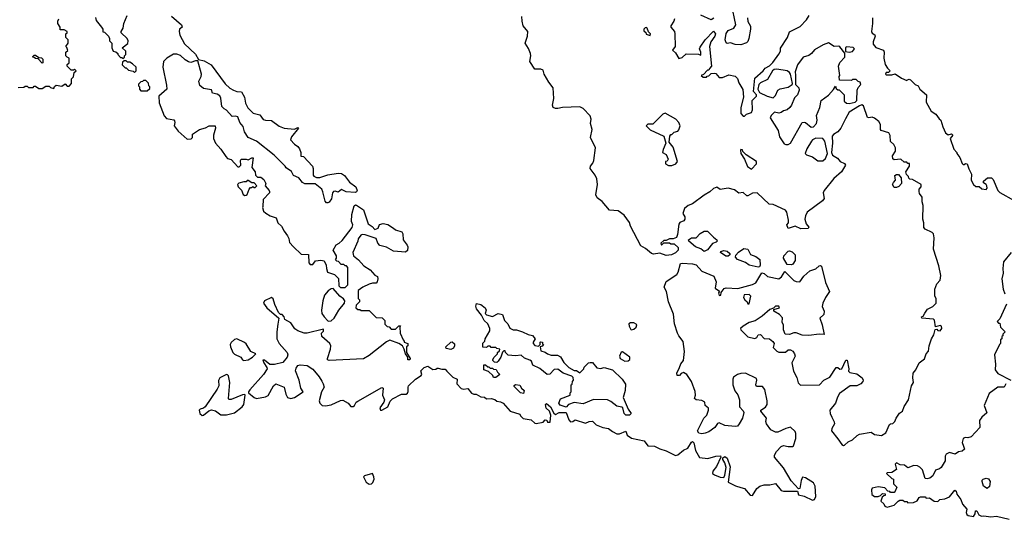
# Model space of a CAD drawing. Extents: x 1861455 to 2058065, y 200073 to 437907.
# Tile 404 of 574: x 2019749 to 2028302, y 292436 to 296779. Entities that reach past the tile are written whole.
import ezdxf

# ---------------------------------------------------------------- set-up
doc = ezdxf.new("R2010")
doc.units = 0

msp = doc.modelspace()

# ---------------------------------------------------------------- linework, layer by layer
at = {"layer": '0CON05XD'}
for points in [[(2026072.5, 296795), (2026073, 296763), (2026096.4, 296723.6), (2026098, 296695), (2026083.3, 296615), (2026075, 296590), (2026063, 296577), (2026015, 296560), (2025965, 296562.5), (2025925, 296577.5), (2025895, 296572.5), (2025885, 296577.5), (2025876.7, 296605), (2025885, 296657.5), (2025905, 296683.8), (2025953.3, 296705), (2025970, 296735), (2025932.5, 296915)], [(2020408.3, 296798.3), (2020413, 296773), (2020460, 296715), (2020470, 296695), (2020471.7, 296671.7), (2020485, 296670), (2020520, 296635), (2020530, 296615), (2020530, 296595), (2020550, 296575), (2020550, 296535), (2020560, 296505), (2020585, 296500), (2020600, 296485), (2020600, 296475), (2020625, 296450), (2020635, 296450), (2020645, 296440), (2020658.3, 296451.7), (2020660, 296465), (2020670, 296475), (2020670, 296505), (2020640, 296535), (2020689.3, 296570.7), (2020692.5, 296595), (2020682.5, 296615), (2020630, 296665), (2020630, 296675), (2020648.8, 296705), (2020652.5, 296745), (2020682.5, 296815)], [(2025779.6, 296790.5), (2025755, 296777.5), (2025665, 296817.5)], [(2025910.7, 296299.3), (2025965, 296286.7), (2025985, 296267.5), (2025995, 296230), (2026031.7, 296171.7), (2026037.5, 296105), (2026012.5, 296015), (2026013, 295963), (2026035, 295940), (2026045, 295940), (2026063, 295957), (2026105, 295972.5), (2026116.4, 295996.4), (2026113, 296077), (2026150, 296115), (2026150, 296125), (2026122.5, 296155), (2026135, 296270), (2026206.4, 296333.6), (2026225, 296357.5), (2026263, 296377), (2026293, 296407), (2026345, 296480), (2026357.5, 296505), (2026358.3, 296531.7), (2026420, 296625), (2026437, 296673), (2026529.6, 296720.5), (2026583.3, 296776.7), (2026607.5, 296815)], [(2019735, 296190), (2019785, 296192.5), (2019795, 296200), (2019815, 296200), (2019825, 296190), (2019865, 296190), (2019875, 296200), (2019885, 296200), (2019915, 296180), (2019945, 296180), (2019975, 296200), (2020005, 296200), (2020015, 296190), (2020045, 296180), (2020051.7, 296198.3), (2020065, 296210), (2020115, 296200), (2020145, 296220), (2020161.7, 296201.7), (2020178.3, 296201.7), (2020200, 296225), (2020200, 296265), (2020217, 296283), (2020221.7, 296318.3), (2020240, 296335), (2020225, 296350), (2020215, 296340), (2020195, 296340), (2020160, 296375), (2020161.7, 296388.3), (2020180, 296405), (2020180, 296445), (2020161.7, 296451.7), (2020150, 296465), (2020150, 296495), (2020168.3, 296511.7), (2020158.3, 296538.3), (2020150, 296545), (2020170, 296575), (2020170, 296605), (2020150, 296625), (2020150, 296655), (2020160, 296665), (2020160, 296675), (2020135, 296690), (2020101.7, 296691.7), (2020100, 296715), (2020080, 296745), (2020080, 296765), (2020090, 296785)], [(2021068.8, 296808.8), (2021153.3, 296735), (2021160, 296715), (2021137.5, 296695), (2021133.3, 296675), (2021140, 296645), (2021179.5, 296569.5), (2021275, 296480), (2021301.7, 296431.7), (2021351.7, 296421.7), (2021413.3, 296385), (2021535, 296222.5), (2021575, 296182.5), (2021607.5, 296165), (2021634.1, 296154.1), (2021675, 296151.2), (2021701.4, 296105), (2021711.7, 296051.7), (2021732, 296012), (2021775.9, 295965.9), (2021835, 295951.2), (2021865, 295910), (2021885, 295904), (2021935, 295903.3), (2022004.3, 295854.3), (2022045, 295836), (2022135, 295827.5), (2022165, 295842.5), (2022170, 295835), (2022109.3, 295760.7), (2022102.5, 295735), (2022135, 295697.5), (2022165, 295677.5), (2022180, 295655), (2022192.5, 295625), (2022191.7, 295591.7), (2022215, 295590), (2022293.3, 295505), (2022298.8, 295485), (2022298.3, 295428.3), (2022305, 295420), (2022328.3, 295408.3), (2022355, 295407.5), (2022425, 295428.8), (2022515, 295443.3), (2022545, 295441.2), (2022570, 295425), (2022615, 295366.7), (2022670, 295325), (2022680, 295295), (2022675, 295283.3), (2022663, 295277), (2022583.6, 295283.6), (2022545, 295302.5), (2022515, 295280), (2022489.3, 295289.3), (2022475, 295286.7), (2022467.5, 295275), (2022457, 295223), (2022436.4, 295193.6), (2022425, 295187.5), (2022415, 295187.5), (2022401.2, 295201.2), (2022382, 295282), (2022373.8, 295305), (2022315, 295352.5), (2022225, 295351.2), (2022205, 295363.8), (2022173, 295403), (2022127.5, 295425), (2022109.3, 295459.3), (2022065, 295490), (2022055.7, 295505.7), (2021960.3, 295600.3), (2021805, 295722), (2021733.3, 295755), (2021701.2, 295805), (2021691.2, 295851.2), (2021660, 295885), (2021643.8, 295933.8), (2021625, 295941.2), (2021595, 295938), (2021545, 295993.3), (2021525, 296003.8), (2021506.2, 296025), (2021496.1, 296096.1), (2021486.4, 296116.4), (2021465, 296130), (2021425, 296140), (2021415, 296170), (2021345, 296181.2), (2021315, 296206.7), (2021306.2, 296245), (2021326.7, 296285), (2021328.8, 296305), (2021295, 296420), (2021275, 296420), (2021235, 296407.5), (2021215, 296413.3), (2021185, 296430), (2021145, 296466.7), (2021115, 296480), (2021085, 296480), (2021027.5, 296445)], [(2025480, 293755), (2025493.4, 293786.6), (2025516.2, 293815), (2025524.2, 293895), (2025512.7, 293982.7), (2025475, 294030), (2025462.9, 294055), (2025437.1, 294135), (2025429.7, 294219.7), (2025385.8, 294325), (2025366.7, 294415), (2025346.2, 294455), (2025365, 294503.3), (2025456.7, 294565), (2025468.8, 294585), (2025490.7, 294659.3), (2025505, 294663.3), (2025593, 294657), (2025625, 294646.7), (2025675, 294593.3), (2025779.6, 294549.5), (2025800.7, 294500.7), (2025790, 294445), (2025828.3, 294418.3), (2025820, 294405), (2025825, 294380), (2025840, 294385), (2025841.7, 294408.3), (2025868.3, 294441.7), (2025885, 294447.5), (2025986.4, 294443.6), (2026115, 294477.5), (2026145, 294492.5), (2026195, 294577.5), (2026215, 294572.5), (2026245, 294547.5), (2026345, 294527.5), (2026366.4, 294543.6), (2026395, 294590), (2026475, 294512.5), (2026495, 294502.5), (2026525, 294500), (2026560.7, 294549.3), (2026613.9, 294596.1), (2026665, 294613.8), (2026695, 294639.2), (2026705, 294642), (2026715, 294636.2), (2026750, 294495), (2026783.3, 294415), (2026748.8, 294365), (2026726, 294315), (2026721.2, 294285), (2026736.2, 294245), (2026733.3, 294215), (2026700, 294185), (2026720, 294125), (2026737.5, 294042.5), (2026695, 294046.7), (2026605, 294033.3), (2026545, 294037.5), (2026495, 294057.5), (2026475, 294057.5), (2026435, 294042.5), (2026400, 294045), (2026383.9, 294083.9), (2026383.3, 294125), (2026373, 294147), (2026377, 294187), (2026350, 294215), (2026300, 294245), (2026301.7, 294258.3), (2026350, 294275), (2026345, 294290), (2026315, 294290), (2026298.3, 294271.7), (2026265, 294260), (2026198.3, 294201.7), (2026138.8, 294161.2), (2026085, 294146.7), (2026033.9, 294116.1), (2026010, 294095), (2026013.6, 294083.6), (2026075, 294022.5), (2026135, 294007.5), (2026153, 294017), (2026165, 294040), (2026185, 294042.5), (2026215, 294006.7), (2026263.6, 294003.6), (2026293, 293983), (2026302.5, 293965), (2026295, 293930), (2026327, 293897), (2026345, 293887.5), (2026401.7, 293888.3), (2026425, 293910), (2026445, 293910), (2026465, 293897.5), (2026481.2, 293875), (2026486, 293855), (2026456.7, 293795), (2026470, 293725), (2026498.8, 293668.8), (2026512.3, 293622.3), (2026530.7, 293600.7), (2026695.9, 293604.1), (2026733.3, 293645), (2026787.7, 293672.3), (2026842.5, 293755), (2026856, 293756), (2026875, 293742.5), (2026890, 293745), (2026925, 293820), (2026938.3, 293818.3), (2026952.5, 293745), (2026950, 293725), (2026961.2, 293711.2), (2027020.7, 293700.7), (2027067.5, 293665), (2027076.1, 293646.1), (2027074, 293635), (2027056.2, 293615), (2027022.5, 293595), (2026963, 293597), (2026870.4, 293529.5), (2026852.3, 293497.7), (2026836, 293445), (2026786.2, 293383.8), (2026788.8, 293355), (2026804.2, 293324.2), (2026825, 293282.5), (2026827.5, 293265), (2026803.3, 293225), (2026800, 293205), (2026857.5, 293135), (2026890, 293085), (2026905, 293077.5), (2026915, 293080), (2026945, 293110), (2026985, 293126.7), (2027024.2, 293165.8), (2027045, 293176.2), (2027145, 293193.3), (2027175, 293173.3), (2027235, 293163.3), (2027273, 293187), (2027305, 293260), (2027313, 293267), (2027335, 293267.5), (2027352.5, 293285), (2027363.3, 293315), (2027391.7, 293358.3), (2027417.5, 293375), (2027433.9, 293416.1), (2027470, 293475), (2027496.2, 293595), (2027512.5, 293625), (2027506.7, 293665), (2027512, 293705), (2027533.8, 293735), (2027563.3, 293795), (2027608.3, 293831.7), (2027624.3, 293875.7), (2027643.6, 293896.4), (2027648.8, 293945), (2027671.2, 294005), (2027691.7, 294038.3), (2027703, 294087), (2027715, 294090), (2027726.4, 294076.4), (2027745, 294073.3), (2027761.2, 294095), (2027756.2, 294115), (2027745, 294120), (2027705, 294110), (2027697, 294167), (2027687, 294177), (2027585, 294183.3), (2027583.3, 294195), (2027598.3, 294201.7), (2027612.9, 294227.1), (2027635, 294262.5), (2027683, 294287), (2027710, 294315), (2027710, 294355), (2027700, 294375), (2027700, 294435), (2027716.4, 294483.6), (2027743.9, 294516.1), (2027751.2, 294555), (2027735, 294640), (2027688.8, 294785), (2027693.9, 294883.9), (2027686.4, 294916.4), (2027675, 294930), (2027615, 294957.5), (2027603.6, 294973.6), (2027603, 295013), (2027593.3, 295045), (2027596.4, 295163.6), (2027587.5, 295195), (2027587.5, 295235), (2027566.7, 295266.7), (2027562.5, 295285), (2027562.5, 295305), (2027580, 295325), (2027580, 295345), (2027505, 295390), (2027481.7, 295391.7), (2027471.7, 295401.7), (2027470, 295415), (2027451.7, 295431.7), (2027447.5, 295455), (2027477.5, 295505), (2027478.3, 295528.3), (2027465, 295530), (2027455, 295540), (2027431.7, 295541.7), (2027405, 295567.5), (2027345, 295560), (2027335, 295570), (2027332.5, 295595), (2027357.5, 295635), (2027357.5, 295665), (2027343, 295693), (2027315, 295720), (2027311.7, 295771.7), (2027300, 295795), (2027232.5, 295815), (2027227.5, 295825), (2027228.3, 295868.3), (2027213, 295893), (2027174.1, 295924.1), (2027155, 295930), (2027125, 295924.2), (2027115, 295928), (2027079.3, 296029.3), (2027065, 296037.5), (2027045, 296030), (2026955, 295976.2), (2026924, 295916), (2026881.2, 295835), (2026855.8, 295805), (2026819.7, 295780.3), (2026808, 295765), (2026808.8, 295705), (2026800, 295625), (2026810.4, 295600.5), (2026853.9, 295573.9), (2026877, 295547), (2026915, 295529.2), (2026922.5, 295515), (2026886.9, 295455), (2026821.1, 295398.9), (2026737.5, 295295), (2026730, 295275), (2026736.2, 295225), (2026723.3, 295205), (2026591.2, 295105), (2026575.9, 295074.1), (2026570, 295045), (2026580, 295005), (2026603.3, 294975), (2026600, 294965), (2026535, 294961.2), (2026485, 294983.3), (2026425, 294963.3), (2026412.5, 294995), (2026426.4, 295013.6), (2026426.7, 295035), (2026412.5, 295105), (2026403, 295123), (2026295, 295172.5), (2026260, 295175), (2026155, 295272.5), (2026115, 295270), (2026075, 295247.5), (2026065, 295247.5), (2026035, 295277.5), (2025995, 295270), (2025959.6, 295299.5), (2025905, 295313.8), (2025833.9, 295303.9), (2025805, 295322.5), (2025775, 295312.5), (2025745, 295282.5), (2025696.4, 295253.6), (2025595, 295177.5), (2025555, 295162.5), (2025523.6, 295136.4), (2025510, 295095), (2025526.2, 295065), (2025528, 295045), (2025518.8, 295031.2), (2025482.5, 295015), (2025475, 295000), (2025463, 294913), (2025453.6, 294886.4), (2025425, 294872.5), (2025395, 294872.5), (2025365, 294860), (2025345, 294860), (2025320, 294835), (2025325, 294820), (2025345, 294840), (2025395, 294840), (2025405, 294830), (2025435, 294830), (2025468.3, 294798.3), (2025470, 294775), (2025445, 294752.5), (2025410, 294735), (2025365, 294730), (2025310.7, 294750.7), (2025255, 294741.2), (2025236.1, 294746.1), (2025185, 294790), (2025144.4, 294814.4), (2025056.2, 294985), (2025047, 295017), (2024999.8, 295079.8), (2024947.8, 295117.8), (2024872.4, 295122.4), (2024809.6, 295199.5), (2024765, 295230), (2024754, 295255), (2024768.8, 295345), (2024762, 295395), (2024747.3, 295427.3), (2024704, 295485), (2024706.2, 295505), (2024728.3, 295531.7), (2024735.7, 295554.3), (2024752, 295665), (2024707.1, 295755), (2024721.2, 295825), (2024707.5, 295875), (2024712.5, 295915), (2024703.6, 295943.6), (2024645, 296007.5), (2024615, 296020), (2024465, 296016.2), (2024423.6, 296006.4), (2024405, 296006.2), (2024383.3, 296015), (2024376.2, 296035), (2024390, 296095), (2024383.8, 296185), (2024344.3, 296234.3), (2024306.2, 296305), (2024295, 296340), (2024275, 296347.5), (2024225, 296347.5), (2024180, 296415), (2024190, 296465), (2024186, 296485), (2024169.7, 296529.7), (2024140.8, 296575), (2024160, 296635), (2024163.8, 296675), (2024123.8, 296725), (2024113.8, 296765), (2024112.5, 296805)], [(2025437.5, 296785), (2025432.5, 296765), (2025406.7, 296725), (2025406.7, 296715), (2025436.2, 296675), (2025440, 296655), (2025443, 296547), (2025420, 296515), (2025445, 296490), (2025475, 296440), (2025505, 296450), (2025538.3, 296481.7), (2025645, 296480), (2025665, 296470), (2025667.5, 296495), (2025653.3, 296525), (2025659.3, 296540.7), (2025705, 296602.5), (2025775, 296680), (2025792.5, 296655), (2025786.7, 296635), (2025754.1, 296585.9), (2025742.5, 296545), (2025760, 296375), (2025740, 296355), (2025735, 296340), (2025725, 296340), (2025688.3, 296301.7), (2025670, 296295), (2025685, 296280), (2025715, 296280), (2025721.7, 296288.3), (2025735, 296290), (2025755, 296310), (2025785, 296312.5), (2025795, 296310), (2025825, 296277.5), (2025855, 296276.7), (2025910.7, 296299.3)], [(2027157.5, 296795), (2027157.5, 296745), (2027147.5, 296675), (2027155, 296662.5), (2027177.5, 296647.5), (2027180, 296635), (2027164.2, 296585.8), (2027164.2, 296565), (2027185, 296537.5), (2027253.3, 296515), (2027258.8, 296495), (2027256.2, 296445), (2027268.6, 296388.6), (2027287, 296357), (2027310, 296335), (2027295, 296320), (2027275, 296320), (2027270, 296305), (2027275, 296300), (2027325, 296300), (2027355, 296307.5), (2027410, 296270), (2027455, 296250), (2027462.5, 296255), (2027475, 296262.5), (2027486.4, 296256.4), (2027527.5, 296215), (2027553, 296203), (2027567.5, 296175), (2027626.4, 296126.4), (2027623, 296063), (2027667.5, 295985), (2027706.4, 295956.4), (2027736, 295916), (2027752.5, 295905), (2027767.7, 295847.7), (2027792.5, 295795), (2027815, 295777.5), (2027845, 295787.5), (2027856.7, 295775), (2027832.5, 295745), (2027863, 295653), (2027890, 295625), (2027890, 295615), (2027915, 295580), (2027935, 295530), (2027945, 295520), (2027955, 295520), (2027965, 295530), (2027980, 295525), (2027993, 295483), (2028017.5, 295435), (2028013.3, 295385), (2028035, 295347.5), (2028055, 295330), (2028085, 295330), (2028108.3, 295308.3), (2028145, 295302.5), (2028153.3, 295315), (2028151.2, 295335), (2028145.9, 295345.9), (2028121.7, 295361.7), (2028122.5, 295375), (2028156.1, 295403.9), (2028190, 295405), (2028205, 295390), (2028246.7, 295295), (2028265, 295276.7), (2028388.3, 295208.3)], [(2025225, 296640), (2025230, 296655), (2025211.7, 296671.7), (2025200, 296705), (2025195, 296710), (2025181.7, 296708.3), (2025170, 296695), (2025171.7, 296681.7), (2025188.3, 296668.3), (2025191.7, 296651.7), (2025225, 296640)], [(2026405, 295692.5), (2026425, 295693.3), (2026446, 295705), (2026545.9, 295884.1), (2026565, 295888.8), (2026575, 295884), (2026625, 295843.8), (2026645, 295848.8), (2026671.2, 295875), (2026678, 295905), (2026670.8, 295945), (2026698.8, 296015), (2026712.5, 296075), (2026776.4, 296123.6), (2026818.3, 296171.7), (2026835, 296200), (2026841.7, 296181.7), (2026855, 296170), (2026868.3, 296168.3), (2026910, 296125), (2026911.7, 296071.7), (2026931.7, 296051.7), (2026955, 296050), (2027007, 296063), (2027020, 296075), (2027023, 296167), (2027031.7, 296188.3), (2027057.5, 296215), (2027050, 296235), (2027031.7, 296241.7), (2027015, 296260), (2026985, 296260), (2026975, 296250), (2026871.7, 296251.7), (2026867.5, 296285), (2026872.5, 296295), (2026862, 296375), (2026873.9, 296406.1), (2026916.1, 296453.9), (2026917.5, 296487.5), (2026875, 296542.5), (2026865, 296547.5), (2026825, 296546.7), (2026775, 296576.7), (2026728.8, 296561.2), (2026653.1, 296516.9), (2026628, 296485), (2026605, 296467.1), (2026556.5, 296453.5), (2026506, 296385), (2026486.2, 296325), (2026487.3, 296297.3), (2026487.5, 296215), (2026517.3, 296187.3), (2026521.2, 296165), (2026505.8, 296124.2), (2026479.3, 296100.7), (2026453.3, 296035), (2026440, 296015), (2026415, 295996.2), (2026385, 295987.1), (2026365, 295972.2), (2026345, 295967.1), (2026305, 295973.8), (2026276.7, 295945), (2026267.5, 295925), (2026336.7, 295815), (2026349.3, 295759.3), (2026390.7, 295700.7), (2026405, 295692.5)], [(2026955, 296497.5), (2026985, 296502.5), (2027000, 296525), (2026988.3, 296538.3), (2026935, 296542.5), (2026922.5, 296537.5), (2026921.7, 296501.7), (2026955, 296497.5)], [(2019945, 296400), (2019908.3, 296438.3), (2019885, 296440), (2019875, 296450), (2019861.7, 296451.7), (2019861.7, 296458.3), (2019875, 296470), (2019885, 296470), (2019915, 296450), (2019938.3, 296448.3), (2019950, 296435), (2019950, 296405), (2019945, 296400)], [(2020745, 296320), (2020760, 296335), (2020760, 296365), (2020730, 296395), (2020705, 296410), (2020685, 296410), (2020675, 296420), (2020655, 296420), (2020641.7, 296408.3), (2020640, 296385), (2020665, 296360), (2020675, 296360), (2020695, 296340), (2020735, 296330), (2020745, 296320)], [(2021027.5, 296445), (2020996.7, 296415), (2020992, 296365), (2021025, 296210), (2021026, 296175), (2020957.5, 296115), (2020960, 296055), (2021003.8, 295943.8), (2021025, 295920), (2021087, 295907), (2021095, 295900), (2021097.5, 295885), (2021090, 295855), (2021125, 295810), (2021205, 295740), (2021238.3, 295741.7), (2021250, 295755), (2021250, 295785), (2021310, 295825), (2021362, 295838), (2021395, 295856.7), (2021446.7, 295856.7), (2021450, 295835), (2021433.9, 295776.1), (2021433.8, 295745), (2021448.8, 295705), (2021495, 295652.5), (2021538.3, 295588.3), (2021555, 295573.3), (2021585, 295562.5), (2021645, 295500), (2021655, 295500), (2021670, 295515), (2021667.5, 295555), (2021673.3, 295566.7), (2021715, 295566.7), (2021735, 295560), (2021765, 295577.5), (2021778.3, 295578.3), (2021766.7, 295495), (2021793.8, 295455), (2021797.5, 295427.5), (2021815, 295410), (2021845, 295410), (2021869.3, 295389.3), (2021887.5, 295355), (2021880, 295335), (2021917.5, 295295), (2021920, 295285), (2021920, 295275), (2021863, 295217), (2021862.5, 295155), (2021857.5, 295145), (2021867.5, 295115), (2021886.4, 295096.4), (2021925, 295073.3), (2021976.1, 295056.1), (2021991.7, 295011.7), (2022023, 294983), (2022045, 294940), (2022075, 294900), (2022087, 294877), (2022091.7, 294841.7), (2022127.5, 294805), (2022195, 294740), (2022258.3, 294738.3), (2022260, 294665), (2022271.7, 294651.7), (2022295, 294650), (2022318.3, 294681.7), (2022365, 294688.8), (2022393.9, 294683.9), (2022412.5, 294645), (2022413.3, 294615), (2022423.9, 294583.9), (2022483.6, 294563.6), (2022518.3, 294528.3), (2022520, 294465), (2022535, 294450), (2022575, 294450), (2022600, 294475), (2022600, 294625), (2022588.3, 294638.3), (2022575, 294640), (2022565, 294650), (2022541.7, 294651.7), (2022518.3, 294678.3), (2022505, 294680), (2022491.7, 294691.7), (2022500, 294705), (2022500, 294725), (2022473.3, 294775), (2022497, 294823), (2022525, 294837.5), (2022549.3, 294860.7), (2022637, 294973), (2022642.5, 294995), (2022631.2, 295025), (2022633.3, 295085), (2022655, 295160), (2022665, 295170), (2022675, 295167.5), (2022735, 295126.7), (2022777.5, 295005), (2022811.7, 294981.7), (2022833.8, 294953.8), (2022863, 294967), (2022875, 294997.5), (2022905, 295006), (2022947.7, 294997.7), (2022996, 294966), (2023015, 294953.3), (2023067.5, 294935), (2023076.1, 294916.1), (2023080, 294865), (2023115, 294820), (2023120, 294805), (2023117, 294773), (2023101.7, 294758.3), (2022995, 294766.2), (2022935, 294801.2), (2022877.5, 294815), (2022860, 294835), (2022845, 294877.5), (2022749.3, 294909.3), (2022725, 294912.5), (2022713, 294907), (2022690, 294875), (2022687.5, 294855), (2022643.6, 294756.4), (2022650, 294725), (2022691.2, 294691.2), (2022738.3, 294638.3), (2022792.5, 294605), (2022835, 294557.5), (2022856.7, 294546.7), (2022860, 294525), (2022855, 294500), (2022845, 294487.5), (2022815, 294490), (2022785, 294480), (2022730, 294455), (2022690, 294425), (2022690, 294355), (2022700, 294345), (2022700, 294325), (2022671.7, 294298.3), (2022670, 294275), (2022685, 294260), (2022705, 294260), (2022715, 294250), (2022785, 294250), (2022845, 294190), (2022897, 294187), (2022920, 294165), (2022921.7, 294131.7), (2022941.7, 294111.7), (2022958.3, 294108.3), (2022975, 294090), (2023015, 294090), (2023041.7, 294118.3), (2023058.3, 294118.3), (2023050, 294105), (2023053, 294053), (2023080, 293995), (2023090, 293985), (2023090, 293975), (2023120, 293965), (2023120, 293945), (2023110, 293935), (2023110, 293885), (2023140, 293835), (2023138.3, 293821.7), (2023121.7, 293821.7), (2023120, 293845), (2023100, 293875), (2023090, 293915), (2023073.6, 293943.6), (2023043.6, 293963.6), (2022965, 293993.3), (2022935, 293980), (2022785, 293860.6), (2022735, 293831.9), (2022437, 293817), (2022423.3, 293823.3), (2022423, 293833), (2022450, 293915), (2022452.5, 293945), (2022443, 293963), (2022372.5, 294025), (2022370, 294055), (2022388.3, 294071.7), (2022388.3, 294088.3), (2022245, 294054), (2022220, 294055), (2022165, 294073.3), (2022140.5, 294090.5), (2022105, 294142.5), (2022051.7, 294171.7), (2022047.5, 294195), (2022030, 294215), (2022015, 294217.5), (2021996.7, 294235), (2021964.2, 294304.2), (2021951.7, 294351.7), (2021935, 294363.8), (2021875.7, 294334.3), (2021867.1, 294315), (2021895, 294274.4), (2022000, 294185), (2021991.7, 294131.7), (2021983.3, 294065), (2021983.6, 294003.6), (2022003.3, 293965), (2022073.3, 293885), (2022078.8, 293865), (2022073.8, 293845), (2022035, 293800), (2021963, 293783), (2021923, 293783), (2021875, 293820), (2021861.7, 293818.3), (2021870, 293795), (2021897, 293757), (2021897.5, 293745), (2021865.8, 293694.2), (2021747.7, 293562.3), (2021736.7, 293545), (2021737.5, 293535), (2021785, 293496.2), (2021805, 293487.5), (2021885, 293499.2), (2021907.9, 293512.1), (2021953.3, 293595), (2021975, 293612.5), (2022045.8, 293585.8), (2022060, 293525), (2022075, 293493.8), (2022105, 293486.2), (2022137.5, 293495), (2022210, 293545), (2022191.2, 293575), (2022176.2, 293645), (2022143.6, 293726.4), (2022149.3, 293750.7), (2022165, 293772.5), (2022185, 293780), (2022245, 293773.3), (2022295, 293740), (2022350, 293675), (2022372.5, 293637.5), (2022386.2, 293615), (2022393.3, 293585), (2022370, 293545), (2022351.2, 293465), (2022356.4, 293446.4), (2022376.4, 293426.4), (2022405, 293421.2), (2022455, 293432), (2022535, 293470), (2022555, 293471.2), (2022602.5, 293445), (2022625, 293417.5), (2022645, 293418), (2022658.8, 293425), (2022673.3, 293455), (2022685.9, 293464.1), (2022895, 293582.5), (2022906.4, 293576.4), (2022899.2, 293515), (2022916.7, 293475), (2022912.2, 293455), (2022878, 293405), (2022883.3, 293385), (2022893.9, 293383.9), (2022947.3, 293412.7), (2022967.7, 293462.3), (2022987.7, 293482.3), (2023065, 293524), (2023105, 293524.3), (2023117.1, 293532.9), (2023124.3, 293545.7), (2023122.5, 293585), (2023127.5, 293595), (2023186.2, 293655), (2023236.7, 293685), (2023241.2, 293695), (2023233, 293727), (2023263, 293757), (2023295, 293767.5), (2023338.3, 293738.3), (2023365, 293740), (2023375, 293750), (2023385, 293750), (2023415, 293740), (2023445, 293740), (2023460, 293725), (2023511.7, 293671.7), (2023550, 293655), (2023547.5, 293615), (2023585, 293572.5), (2023605, 293566), (2023641.7, 293571.7), (2023675, 293532.5), (2023695, 293522.5), (2023715, 293522.5), (2023755, 293500), (2023787, 293497), (2023803, 293483), (2023845, 293487.5), (2023877, 293477), (2023893, 293463), (2023925, 293457.5), (2023950, 293445), (2024010, 293375), (2024095, 293350), (2024100, 293335), (2024123, 293313), (2024191.7, 293301.7), (2024223, 293273), (2024235, 293270), (2024295, 293280), (2024315, 293300), (2024328.3, 293298.3), (2024335, 293280), (2024358.3, 293281.7), (2024361.7, 293341.7), (2024350, 293375), (2024323, 293403), (2024317.5, 293435), (2024325, 293442.5), (2024361.2, 293415), (2024389.6, 293359.5), (2024405, 293346), (2024435, 293365.4), (2024495, 293363.8), (2024520, 293300), (2024535, 293282.5), (2024553.9, 293286.1), (2024575, 293302), (2024665, 293272.5), (2024695, 293286.4), (2024725, 293290), (2024758, 293258), (2024815, 293235.5), (2024865, 293225.5), (2024898.3, 293198.3), (2024935, 293178.9), (2024960.4, 293179.6), (2025015, 293200.8), (2025026.4, 293166.4), (2025062.7, 293142.7), (2025175, 293117.1), (2025205.5, 293075.5), (2025265, 293070.9), (2025309.1, 293049.1), (2025365, 293032.5), (2025445, 292990.8), (2025465, 292997.5), (2025514.3, 293035.7), (2025553.3, 293055), (2025583.9, 293106.1), (2025595, 293112.5), (2025605, 293100), (2025618.8, 293035), (2025655, 292973.8), (2025725.8, 292964.2), (2025795, 292986), (2025838.3, 292988.3), (2025840, 292975), (2025802.5, 292895), (2025770, 292855), (2025767.5, 292835), (2025785, 292822.5), (2025835, 292803.3), (2025865, 292800), (2025875, 292820), (2025885.8, 292885), (2025875.8, 292925.8), (2025856.7, 292955), (2025858.3, 292971.7), (2025875, 292982.5), (2025895, 292967.5), (2025922.3, 292892.3), (2025905, 292760), (2025966.7, 292726.7), (2026015, 292713.8), (2026045, 292703.8), (2026095, 292646.7), (2026115, 292642.5), (2026153.3, 292705), (2026177.5, 292725), (2026215, 292736.2), (2026265, 292736.2), (2026315, 292746.7), (2026365, 292687.5), (2026385, 292680), (2026505, 292680), (2026515, 292650), (2026565, 292638), (2026635, 292603.8), (2026653, 292607), (2026666.4, 292633.6), (2026660, 292725), (2026645, 292752.5), (2026575, 292797.5), (2026548.3, 292801.7), (2026537, 292773), (2026526.4, 292703.6), (2026515, 292700), (2026449.6, 292769.5), (2026385, 292882.5), (2026307.5, 292975), (2026307.5, 292995), (2026322.5, 293025), (2026365, 293067.5), (2026385, 293077.5), (2026425, 293067.5), (2026461.7, 293068.3), (2026470, 293075), (2026491.7, 293138.3), (2026491.7, 293181.7), (2026485, 293200), (2026445, 293237.5), (2026404.1, 293225.9), (2026335, 293193.8), (2026315, 293193.3), (2026275, 293212.5), (2026236.2, 293265), (2026232, 293285), (2026236.7, 293315), (2026187.5, 293375), (2026187.5, 293385), (2026228.3, 293411.7), (2026242, 293435), (2026241.2, 293465), (2026222.5, 293565), (2026201.7, 293591.7), (2026150, 293590), (2026143.8, 293603.8), (2026152.5, 293645), (2026149.3, 293659.3), (2026055, 293706.7), (2026015, 293703.3), (2025985, 293693.3), (2025949.3, 293670.7), (2025943.8, 293655), (2025943.9, 293606.1), (2025962.9, 293552.9), (2025987.7, 293517.7), (2026003.3, 293475), (2026002.5, 293415), (2026035, 293380), (2026040, 293365), (2026026.7, 293315), (2026000, 293265), (2025983.6, 293246.4), (2025965, 293243.8), (2025875, 293252), (2025825, 293273.3), (2025812, 293268), (2025786.8, 293233.2), (2025735, 293196), (2025705, 293183.8), (2025675, 293180), (2025650, 293185), (2025637.5, 293205), (2025692.5, 293315), (2025719.6, 293340.5), (2025732.5, 293385), (2025731.7, 293401.7), (2025702.5, 293425), (2025700, 293455), (2025675, 293467.5), (2025625, 293473.3), (2025612.5, 293485), (2025620, 293515), (2025616.4, 293546.4), (2025583.8, 293635), (2025545, 293693.3), (2025515, 293712.5), (2025495, 293702.5), (2025480, 293685), (2025460, 293685), (2025457.5, 293705), (2025480, 293755)], [(2026295, 296100), (2026315, 296120), (2026335, 296167.5), (2026355, 296178.8), (2026425, 296191.2), (2026460, 296215), (2026462.5, 296225), (2026443.8, 296305), (2026435, 296320), (2026415, 296333.3), (2026325, 296350), (2026303, 296347), (2026287.5, 296335), (2026245, 296257.5), (2026185, 296230), (2026170, 296215), (2026162.5, 296175), (2026177, 296147), (2026243.6, 296113.6), (2026295, 296100)], [(2020855, 296160), (2020878.3, 296181.7), (2020880, 296195), (2020870, 296205), (2020868.3, 296228.3), (2020845, 296250), (2020825, 296250), (2020815, 296240), (2020801.7, 296238.3), (2020781.7, 296218.3), (2020780, 296205), (2020790, 296195), (2020790, 296175), (2020801.7, 296161.7), (2020855, 296160)], [(2025415, 295512.5), (2025450, 295525), (2025462.5, 295545), (2025425, 295670), (2025390, 295715), (2025397.5, 295765), (2025405, 295780), (2025415, 295780), (2025435, 295800), (2025465, 295810), (2025475, 295820), (2025486.1, 295856.1), (2025476.1, 295886.1), (2025450, 295915), (2025355, 295967.5), (2025335, 295957.5), (2025248.3, 295871.7), (2025205, 295870), (2025190, 295855), (2025225, 295822.5), (2025346.1, 295766.1), (2025362.5, 295705), (2025338.3, 295651.7), (2025333.3, 295625), (2025365.9, 295605.9), (2025382.5, 295565), (2025375, 295550), (2025360, 295545), (2025360, 295525), (2025385, 295512.5), (2025415, 295512.5)], [(2026682.3, 295552.3), (2026725, 295553.3), (2026748.3, 295571.7), (2026766.7, 295615), (2026742.7, 295722.7), (2026725, 295746.2), (2026665, 295750), (2026637.5, 295735), (2026627.7, 295722.3), (2026586.7, 295655), (2026572.5, 295615), (2026584.1, 295604.1), (2026635.7, 295585.7), (2026682.3, 295552.3)], [(2026105, 295480), (2026150, 295525), (2026150, 295545), (2026060, 295605), (2026031.7, 295631.7), (2026028.3, 295648.3), (2026015, 295650), (2026010, 295645), (2026012.5, 295615), (2026046.2, 295566.2), (2026071.7, 295501.7), (2026105, 295480)], [(2021705, 295250), (2021715, 295252.5), (2021725, 295260), (2021743, 295307), (2021755, 295320), (2021765, 295320), (2021775, 295330), (2021785, 295320), (2021795, 295320), (2021810, 295335), (2021785, 295360), (2021765, 295360), (2021735, 295380), (2021725, 295380), (2021715, 295370), (2021695, 295370), (2021653, 295357), (2021640, 295345), (2021647.5, 295325), (2021677, 295297), (2021690.7, 295260.7), (2021705, 295250)], [(2027365, 295320), (2027345, 295320), (2027332.5, 295345), (2027340, 295365), (2027357.5, 295385), (2027352.5, 295425), (2027365, 295432.5), (2027383, 295433), (2027407.5, 295405), (2027410, 295355), (2027385, 295330), (2027365, 295320)], [(2025695, 294762.5), (2025665, 294787.5), (2025620, 294805), (2025563.3, 294853.3), (2025560, 294865), (2025585, 294882.5), (2025627, 294883), (2025660.7, 294919.3), (2025695, 294940), (2025725, 294940), (2025777, 294887), (2025806.4, 294866.4), (2025807.5, 294855), (2025800, 294845), (2025767, 294833), (2025725, 294777.5), (2025695, 294762.5)], [(2025905, 294724), (2025884.5, 294724.5), (2025837.5, 294755), (2025840, 294765), (2025865, 294773.3), (2025895.8, 294765.8), (2025917.5, 294745), (2025917.5, 294735), (2025905, 294724)], [(2026165, 294627.5), (2026086.2, 294646.2), (2026055, 294668.8), (2025985, 294693.8), (2025967.5, 294715), (2025969.3, 294730.7), (2025992.7, 294757.3), (2026040.4, 294789.5), (2026073.6, 294783.6), (2026097, 294737), (2026145, 294720), (2026177.5, 294695), (2026182.5, 294645), (2026175, 294630), (2026165, 294627.5)], [(2026455, 294647.5), (2026415, 294650), (2026383.3, 294705), (2026387.5, 294725), (2026424.1, 294765.9), (2026435, 294770), (2026460.7, 294760.7), (2026486.2, 294735), (2026486, 294685), (2026465, 294652.5), (2026455, 294647.5)], [(2028363.3, 294755), (2028296.7, 294675), (2028288.8, 294615), (2028293.3, 294575), (2028280, 294525), (2028291.2, 294435), (2028306.2, 294395)], [(2022435, 294157.5), (2022455, 294160), (2022480, 294185), (2022522.5, 294255), (2022570, 294315), (2022572.5, 294335), (2022563, 294353), (2022530, 294375), (2022473, 294443), (2022455, 294440), (2022427.7, 294422.3), (2022395.8, 294384.2), (2022382, 294335), (2022372, 294255), (2022374, 294224), (2022392.5, 294195), (2022425, 294162.5), (2022435, 294157.5)], [(2026085, 294310), (2026100, 294375), (2026085, 294390), (2026043, 294387), (2026037.5, 294365), (2026047.5, 294345), (2026070, 294325), (2026075, 294310), (2026085, 294310)], [(2025045, 293342.5), (2025015, 293342.5), (2024998.8, 293355), (2024987.5, 293405), (2024980.7, 293410.7), (2024935, 293420), (2024885, 293458.8), (2024855, 293473.8), (2024735, 293476), (2024645, 293438.8), (2024565, 293452.5), (2024515.7, 293434.3), (2024495, 293410), (2024445, 293427.5), (2024433.5, 293445), (2024446.1, 293483.9), (2024530, 293515), (2024530, 293535), (2024540, 293545), (2024540, 293605), (2024548.3, 293611.7), (2024550, 293635), (2024560, 293645), (2024558.3, 293668.3), (2024545, 293680), (2024470, 293705), (2024425, 293740), (2024393, 293737), (2024355, 293697.5), (2024330, 293695), (2024268.3, 293748.3), (2024207.5, 293775), (2024195, 293810), (2024180.7, 293820.7), (2024135, 293837.5), (2024105, 293862.5), (2024055, 293857.5), (2023993, 293863), (2023970, 293885), (2023965, 293900), (2023955, 293900), (2023941.7, 293888.3), (2023927.5, 293845), (2023905, 293810), (2023895, 293800), (2023873, 293803), (2023860, 293815), (2023860, 293825), (2023870, 293845), (2023900, 293875), (2023900, 293885), (2023918.3, 293901.7), (2023920, 293915), (2023895, 293920), (2023885, 293930), (2023845, 293930), (2023835, 293940), (2023815, 293940), (2023805, 293930), (2023771.7, 293931.7), (2023773, 293967), (2023790, 293985), (2023792.5, 294005), (2023832.5, 294075), (2023832.5, 294095), (2023816.7, 294135), (2023785, 294163.8), (2023760.5, 294210.5), (2023716.2, 294265), (2023712.5, 294287.5), (2023718.3, 294311.7), (2023755, 294303.3), (2023792.5, 294275), (2023802.5, 294255), (2023792.5, 294225), (2023803, 294213), (2023855, 294197.5), (2023905, 294223.8), (2023942.5, 294215), (2023961.2, 294165), (2023990, 294135), (2024007, 294097), (2024035, 294082.5), (2024065, 294083.3), (2024116.2, 294066.2), (2024165, 294041.2), (2024205, 294033.3), (2024227.5, 294005), (2024210, 293975), (2024210, 293965), (2024225, 293947.5), (2024255, 293940), (2024270, 293955), (2024270, 293975), (2024275, 293980), (2024290, 293975), (2024291.7, 293961.7), (2024300, 293955), (2024288.3, 293941.7), (2024270, 293935), (2024275, 293900), (2024315, 293890), (2024333, 293873), (2024365, 293862.5), (2024421.7, 293861.7), (2024448.3, 293848.3), (2024475, 293800), (2024520, 293755), (2024565, 293730), (2024585, 293730), (2024615, 293710), (2024650, 293745), (2024651.7, 293758.3), (2024690, 293795), (2024705, 293800), (2024725, 293800), (2024763, 293753), (2024795, 293747.5), (2024825, 293756.7), (2024897.5, 293735), (2024982.5, 293655), (2025011.7, 293611.7), (2025010, 293555), (2024990, 293495), (2025035, 293393.3), (2025060, 293355), (2025045, 293342.5)], [(2028322.5, 294305), (2028265, 294180), (2028240, 294155), (2028251.7, 294141.7), (2028265, 294140), (2028270, 294105), (2028310, 294065), (2028290, 294045), (2028288.3, 294031.7), (2028280, 294025), (2028280, 294005), (2028270, 293995), (2028270, 293965), (2028260, 293955), (2028216.2, 293865), (2028226, 293785), (2028222.5, 293735), (2028245, 293702.5), (2028360, 293645)], [(2025065, 294083.8), (2025085, 294090), (2025103.3, 294105), (2025110, 294125), (2025103, 294133), (2025085, 294142.5), (2025055, 294142.5), (2025040, 294135), (2025042.5, 294115), (2025057, 294087), (2025065, 294083.8)], [(2021695, 293817.5), (2021735, 293823.3), (2021772.5, 293845), (2021800, 293875), (2021757.5, 293895), (2021715, 293962.5), (2021702.3, 293972.3), (2021635, 294003.8), (2021615, 294000), (2021587, 293973), (2021578, 293955), (2021580, 293935), (2021601.2, 293885), (2021615, 293871.2), (2021670, 293845), (2021683, 293823), (2021695, 293817.5)], [(2023495, 293912.5), (2023455, 293920), (2023450, 293935), (2023493.9, 293976.1), (2023505, 293977.5), (2023525, 293960), (2023527.5, 293945), (2023516.4, 293923.6), (2023495, 293912.5)], [(2025005, 293810), (2025035, 293812.5), (2025050, 293825), (2025050, 293845), (2024985, 293892.5), (2024975, 293890), (2024960, 293855), (2024966.2, 293835), (2025005, 293810)], [(2023885, 293670), (2023865, 293670), (2023860, 293685), (2023821.2, 293721.2), (2023780, 293735), (2023781.7, 293778.3), (2023795, 293780), (2023815, 293760), (2023825, 293760), (2023835, 293750), (2023855, 293750), (2023865, 293740), (2023888.3, 293738.3), (2023900, 293715), (2023920, 293695), (2023885, 293670)], [(2021335, 293338), (2021345, 293340), (2021390.9, 293379.1), (2021415, 293387.3), (2021448.9, 293378.9), (2021495, 293344.3), (2021545, 293344.3), (2021615, 293360.8), (2021681.2, 293415), (2021696.2, 293435), (2021707.5, 293515), (2021705, 293520), (2021685, 293518.8), (2021585, 293476.2), (2021567, 293477), (2021563.3, 293485), (2021574.2, 293625), (2021561.7, 293681.7), (2021555, 293692.5), (2021545, 293693.3), (2021487.5, 293665), (2021477, 293643), (2021478, 293595), (2021465, 293566.7), (2021361.2, 293415), (2021345, 293401.2), (2021316.4, 293393.6), (2021307.5, 293385), (2021314.3, 293354.3), (2021335, 293338)], [(2024125, 293530), (2024100, 293535), (2024045, 293590), (2024045, 293600), (2024055, 293606.7), (2024095, 293602.5), (2024107.1, 293577.1), (2024131.2, 293555), (2024125, 293530)], [(2028317, 293613), (2028300, 293585), (2028245, 293583.8), (2028171.2, 293528.8), (2028128.8, 293425), (2028149.3, 293360.7), (2028107.5, 293325), (2028087.5, 293295), (2028091.2, 293235), (2028015, 293152.5), (2027985, 293143.3), (2027963.6, 293146.4), (2027945, 293137.5), (2027935.8, 293105), (2027947.5, 293072.5), (2027956.7, 293045), (2027935, 293027.5), (2027905, 293022.5), (2027875, 293003.3), (2027825, 293016.7), (2027798.3, 293001.7), (2027790, 292985), (2027787.5, 292945), (2027753.6, 292886.4), (2027740, 292875), (2027705, 292862.5), (2027682.5, 292815), (2027655, 292792.5), (2027633, 292787), (2027615, 292790), (2027592.5, 292865), (2027569.1, 292889.1), (2027549.6, 292899.5), (2027517, 292903), (2027465, 292882.5), (2027435, 292906.7), (2027398.3, 292908.3), (2027365, 292927.5), (2027353.3, 292915), (2027365, 292870), (2027325, 292842.5), (2027285, 292840), (2027280, 292835), (2027325, 292790), (2027340, 292785), (2027340, 292745), (2027367.5, 292715), (2027355, 292680), (2027345, 292670), (2027315, 292670), (2027308.3, 292678.3), (2027291.7, 292681.7), (2027265, 292710), (2027208, 292718), (2027153.8, 292706.2), (2027147.7, 292692.3), (2027151.9, 292651.9), (2027174, 292634), (2027207, 292633), (2027228.3, 292641.7), (2027245, 292660), (2027268.3, 292658.3), (2027268.3, 292641.7), (2027255, 292640), (2027241.7, 292628.3), (2027230, 292595), (2027255, 292570), (2027265, 292550), (2027285, 292542.5), (2027345, 292560), (2027380, 292595), (2027395, 292602.5), (2027421.7, 292601.7), (2027435, 292590), (2027455, 292590), (2027465, 292580), (2027515, 292583.3), (2027545, 292597.5), (2027563.6, 292626.4), (2027575, 292632.5), (2027615, 292630), (2027625, 292620), (2027651.7, 292621.7), (2027693, 292593), (2027725, 292590), (2027743, 292607), (2027787, 292613), (2027825, 292630), (2027871.7, 292688.3), (2027885, 292680), (2027890, 292655), (2027925, 292607.5), (2027938.8, 292568.8), (2027977.5, 292525), (2027972.2, 292495), (2027977.8, 292477.8), (2027988.3, 292468.3), (2028035, 292460), (2028050, 292485), (2028051.7, 292508.3), (2028065, 292510), (2028080, 292475), (2028105, 292462.5), (2028125, 292467.5), (2028185, 292458), (2028235, 292462.5), (2028345, 292436)], [(2022785, 292742), (2022805, 292743.8), (2022817.5, 292755), (2022826.9, 292785), (2022826.5, 292806.5), (2022815, 292833.3), (2022743.3, 292815), (2022736.7, 292805), (2022759.7, 292759.7), (2022785, 292742)], [(2028155, 292702.5), (2028122.5, 292725), (2028110, 292765), (2028110, 292775), (2028120, 292785), (2028145, 292792.5), (2028165, 292787.5), (2028180, 292765), (2028175, 292720), (2028155, 292702.5)]]:
    msp.add_lwpolyline(points, dxfattribs=at)

doc.saveas('drawing.dxf')
